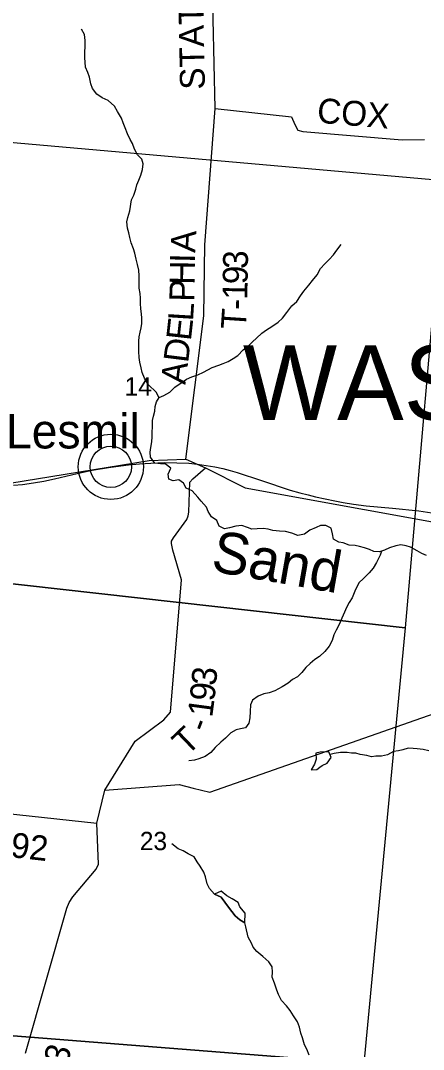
# Model space of a CAD drawing. Extents: x 1715311 to 2083412, y 146837 to 553079.
# Drawn here: x 1947326 to 1952184, y 414870 to 427271 of the extents above; entities that cross this region are included whole.
import ezdxf

# ---------------------------------------------------------------- set-up
doc = ezdxf.new("R2010")
doc.units = 0
for name, color, linetype in [('GM_X_County_Road', 7, 'Continuous'), ('GM_X_Minor_Lake', 7, 'Continuous'), ('GM_X_Minor_River', 7, 'Continuous'), ('GM_X_Minor_River_Text', 7, 'Continuous'), ('GM_X_Rail_Line', 7, 'Continuous'), ('GM_X_Section', 7, 'Continuous'), ('GM_X_Section_Text', 7, 'Continuous'), ('GM_X_Township_Road', 7, 'Continuous'), ('GM_X_Township_Road_Text', 7, 'Continuous'), ('GM_X_Township_ROW', 7, 'Continuous'), ('GM_X_Township_Text', 7, 'Continuous'), ('GM_X_Unincorporated', 7, 'Continuous'), ('GM_X_Unincorporated_Location', 7, 'Continuous'), ('GM_X_Unincorporated_Text', 7, 'Continuous')]:
    doc.layers.add(name, color=color, linetype=linetype)

msp = doc.modelspace()

# ---------------------------------------------------------------- linework, layer by layer
at = {"layer": 'GM_X_County_Road'}
msp.add_lwpolyline([(1947021, 421668), (1948875, 421968), (1949320, 421983), (1949558, 421879), (1950033, 421640), (1952911, 421117), (1953079, 421207), (1954316, 420828), (1954510, 421266), (1954816, 421770), (1955712, 421936), (1956245, 422267), (1957485, 422207), (1957564, 422217)], dxfattribs=at)
at = {"layer": 'GM_X_Minor_Lake'}
for points in [[(1951045, 418459), (1950937, 418453), (1950886, 418440), (1950891, 418369), (1950869, 418307), (1950831, 418239), (1950897, 418245), (1950936, 418272)], [(1950936, 418272), (1950963, 418291), (1951025, 418321), (1951073, 418389), (1951045, 418459)], [(1950031, 416397), (1950033, 416514), (1949971, 416588), (1949949, 416640), (1949879, 416686), (1949812, 416722), (1949744, 416776), (1949666, 416743)], [(1949666, 416743), (1949744, 416704), (1949833, 416584), (1949875, 416532), (1949915, 416480), (1949971, 416434), (1950031, 416397)]]:
    msp.add_lwpolyline(points, dxfattribs=at)
at = {"layer": 'GM_X_Minor_River'}
for points in [[(1948997, 422726), (1948961, 422794), (1948868, 422880), (1948820, 422960), (1948794, 423028), (1948780, 423084), (1948766, 423154), (1948758, 423210), (1948751, 423284), (1948751, 423345), (1948753, 423409), (1948757, 423461), (1948767, 423515), (1948781, 423567), (1948787, 423619), (1948787, 423683), (1948783, 423735), (1948778, 423797), (1948774, 423863), (1948772, 423925), (1948768, 423981), (1948758, 424047), (1948758, 424137), (1948756, 424193), (1948751, 424263), (1948735, 424333), (1948719, 424394), (1948703, 424468), (1948689, 424520), (1948661, 424592), (1948644, 424656), (1948630, 424712), (1948614, 424770), (1948606, 424844), (1948620, 424898), (1948644, 424980), (1948664, 425110), (1948691, 425166), (1948715, 425240), (1948727, 425290), (1948753, 425348), (1948775, 425408), (1948797, 425478), (1948805, 425546), (1948787, 425600), (1948737, 425651), (1948702, 425721), (1948674, 425789), (1948646, 425839), (1948616, 425905), (1948586, 425977), (1948562, 426037), (1948543, 426093), (1948495, 426177), (1948457, 426238), (1948383, 426306), (1948311, 426342), (1948244, 426386), (1948194, 426454), (1948174, 426510), (1948158, 426589), (1948138, 426645), (1948111, 426711), (1948105, 426769), (1948101, 426821), (1948103, 426899), (1948105, 426951), (1948107, 427031), (1948097, 427103), (1948060, 427167)], [(1951586, 420872), (1951534, 420894), (1951472, 420915), (1951412, 420931), (1951360, 420943), (1951288, 420949), (1951216, 420975), (1951164, 420985), (1951099, 421021), (1951087, 421086), (1951071, 421154), (1951005, 421184), (1950943, 421186), (1950891, 421162), (1950815, 421130), (1950749, 421082), (1950671, 421066), (1950597, 421091), (1950520, 421111), (1950448, 421117), (1950368, 421123), (1950312, 421143), (1950252, 421149), (1950178, 421144), (1950114, 421142), (1950062, 421162), (1949994, 421184), (1949921, 421176), (1949845, 421156), (1949787, 421146), (1949721, 421178), (1949693, 421247), (1949629, 421289), (1949587, 421353), (1949570, 421407), (1949502, 421477), (1949462, 421527), (1949394, 421602), (1949322, 421634), (1949291, 421694), (1949235, 421734), (1949167, 421724), (1949113, 421744), (1949105, 421802), (1949139, 421876), (1949069, 421927), (1949015, 421929), (1948945, 421935), (1948892, 422009), (1948890, 422071), (1948898, 422127), (1948910, 422195), (1948914, 422253), (1948914, 422317), (1948916, 422367), (1948917, 422449), (1948931, 422505), (1948945, 422563), (1948951, 422619), (1948967, 422677), (1948999, 422729), (1949055, 422753), (1949125, 422793), (1949187, 422851), (1949261, 422903), (1949329, 422949), (1949391, 422979), (1949463, 423001), (1949531, 423033), (1949585, 423060), (1949637, 423088), (1949717, 423116), (1949771, 423138), (1949829, 423162), (1949889, 423200), (1949945, 423236), (1950011, 423304), (1950067, 423344), (1950123, 423400), (1950173, 423444), (1950235, 423503), (1950293, 423543), (1950355, 423583), (1950431, 423635), (1950483, 423683), (1950537, 423751), (1950597, 423833), (1950659, 423887), (1950701, 423955), (1950741, 424011), (1950801, 424081), (1950845, 424137), (1950903, 424207), (1950944, 424281), (1950996, 424341), (1951048, 424390), (1951100, 424448), (1951140, 424502), (1951190, 424572)], [(1952221, 420825), (1952165, 420849), (1952107, 420879), (1952029, 420925), (1951975, 420939), (1951911, 420952), (1951849, 420940), (1951775, 420916), (1951715, 420886), (1951655, 420866), (1951586, 420872)], [(1951679, 420874), (1951663, 420826), (1951617, 420740), (1951577, 420670), (1951531, 420614), (1951459, 420542), (1951409, 420500), (1951379, 420446), (1951357, 420394), (1951323, 420312), (1951289, 420256), (1951257, 420198), (1951231, 420140), (1951200, 420070), (1951166, 419992), (1951132, 419922), (1951104, 419866), (1951082, 419798), (1951048, 419730), (1950994, 419666), (1950932, 419606), (1950874, 419569), (1950818, 419523), (1950764, 419475), (1950718, 419415), (1950666, 419363), (1950606, 419329), (1950552, 419285), (1950480, 419239), (1950392, 419191), (1950322, 419167), (1950260, 419156), (1950192, 419130), (1950122, 419080), (1950100, 419024), (1950094, 418944), (1950090, 418868), (1950077, 418802), (1950037, 418746), (1949979, 418734), (1949927, 418722), (1949861, 418686), (1949797, 418622), (1949741, 418572), (1949671, 418508), (1949621, 418450), (1949551, 418400), (1949475, 418374), (1949423, 418355), (1949356, 418349)], [(1952248, 418469), (1952182, 418485), (1952110, 418493), (1952058, 418499), (1951998, 418501), (1951934, 418481), (1951882, 418471), (1951822, 418460), (1951752, 418422), (1951680, 418406), (1951610, 418404), (1951557, 418398), (1951501, 418412), (1951419, 418426), (1951367, 418440), (1951315, 418443), (1951263, 418449), (1951185, 418451), (1951109, 418439), (1951059, 418425)], [(1950806, 414800), (1950776, 414874), (1950750, 414927), (1950727, 415009), (1950707, 415067), (1950689, 415139), (1950667, 415203), (1950619, 415277), (1950576, 415341), (1950532, 415395), (1950474, 415458), (1950436, 415532), (1950416, 415584), (1950387, 415670), (1950361, 415742), (1950363, 415800), (1950359, 415866), (1950319, 415926), (1950247, 415991), (1950174, 416051), (1950132, 416103), (1950110, 416153), (1950072, 416223), (1950044, 416347), (1950031, 416397), (1949971, 416434), (1949915, 416480), (1949875, 416532), (1949833, 416584), (1949744, 416704), (1949666, 416743), (1949604, 416809), (1949578, 416867), (1949558, 416949), (1949538, 417005), (1949493, 417079), (1949455, 417131), (1949419, 417193), (1949347, 417228), (1949285, 417262), (1949228, 417290), (1949152, 417348)]]:
    msp.add_lwpolyline(points, dxfattribs=at)
at = {"layer": 'GM_X_Rail_Line'}
msp.add_lwpolyline([(1947243, 421671), (1947350, 421680), (1947482, 421698), (1947605, 421721), (1947736, 421748), (1948010, 421813), (1948188, 421852), (1948386, 421886), (1948629, 421917), (1948761, 421930), (1948895, 421938), (1949067, 421943), (1949209, 421942), (1949355, 421935), (1949461, 421923), (1949566, 421909), (1949670, 421891), (1949765, 421872), (1949852, 421849), (1949937, 421826), (1950232, 421729), (1950578, 421613), (1950693, 421579), (1950793, 421553), (1950882, 421531), (1950998, 421505), (1951117, 421482), (1951217, 421463), (1951342, 421443), (1951495, 421423), (1951811, 421393), (1952127, 421362), (1952389, 421320)], dxfattribs=at)
at = {"layer": 'GM_X_Section'}
for points in [[(1952432, 425343), (1951964, 419951), (1946438, 420569), (1946873, 425833)], [(1946438, 420569), (1951964, 419951), (1951464, 414700), (1946012, 415130)], [(1951464, 414700), (1950968, 409489), (1945608, 410066), (1946012, 415130)]]:
    msp.add_lwpolyline(points, close=True, dxfattribs=at)
at = {"layer": 'GM_X_Township_Road'}
for points in [[(1949320, 421983), (1949538, 423713), (1949549, 424570), (1949672, 426213), (1949637, 427829), (1949865, 428241), (1949998, 430673), (1950038, 431394)], [(1949672, 426213), (1950594, 426109), (1950632, 426019), (1950668, 425952), (1950729, 425936), (1951927, 425832), (1952197, 425839)], [(1948342, 417994), (1948654, 418503), (1948708, 418587), (1949052, 418842), (1949133, 418934), (1949267, 420531), (1949162, 420887), (1949145, 420969), (1949148, 420997), (1949172, 421035), (1949332, 421259), (1949348, 421300), (1949355, 421344), (1949368, 421707), (1949403, 421747), (1949558, 421879)], [(1946314, 417807), (1948245, 417596), (1948342, 417994), (1949239, 418062), (1949409, 418020)]]:
    msp.add_lwpolyline(points, dxfattribs=at)
at = {"layer": 'GM_X_Township_ROW'}
for points in [[(1949409, 418020), (1949609, 417971), (1952783, 419082), (1952979, 418898)], [(1947387, 414827), (1947886, 416573), (1947914, 416641), (1947958, 416709), (1948237, 417043), (1948267, 417105), (1948245, 417596)]]:
    msp.add_lwpolyline(points, dxfattribs=at)
at = {"layer": 'GM_X_Unincorporated'}
for radius in [393, 249]:
    msp.add_circle((1948415, 421892), radius, dxfattribs=at)
at = {"layer": 'GM_X_Unincorporated_Location'}
msp.add_line((1948415, 421892), (1948415, 421892), dxfattribs=at)

# ---------------------------------------------------------------- texts
at = {"layer": 'GM_X_Minor_River_Text'}
msp.add_text('Sand', height=499.9, rotation=349.9994, dxfattribs=at).set_placement((1949609, 420639))
at = {"layer": 'GM_X_Section_Text'}
for s, p in [('14', (1948581, 422752)), ('23', (1948764, 417272))]:
    msp.add_text(s, height=221, rotation=0, dxfattribs=at).set_placement(p)
at = {"layer": 'GM_X_Township_Road_Text'}
for s, rotation, p in [('STATE', 91.1062, (1949550, 426441)), ('COX', 355.1288, (1950893, 426042)), ('A', 86.53, (1949431, 424469)), ('3', 89.0352, (1950066, 424276)), ('I', 88.7197, (1949428, 424349)), ('H', 89.101, (1949424, 424085)), ('9', 88.9973, (1950063, 424091)), ('P', 88.8211, (1949420, 423881)), ('1', 88.7987, (1950059, 423905)), ('-', 88.4044, (1950056, 423780)), ('L', 86.4958, (1949405, 423644)), ('T', 86.2044, (1950040, 423543)), ('E', 83.6158, (1949379, 423405)), ('D', 82.9166, (1949346, 423139)), ('A', 82.9075, (1949313, 422877)), ('3', 84.7276, (1949682, 419246)), ('9', 83.9726, (1949662, 419058)), ('1', 82.3503, (1949636, 418865)), ('T', 43.7968, (1949333, 418402)), ('-', 69.4187, (1949575, 418679)), ('T-192', 353.5045, (1946600, 417258)), ('3', 73.9996, (1947886, 414664))]:
    msp.add_text(s, height=300, rotation=rotation, dxfattribs=at).set_placement(p)
at = {"layer": 'GM_X_Township_Text'}
msp.add_text('WASHINGTON', height=900, rotation=0, dxfattribs=at).set_placement((1950007, 422458))
at = {"layer": 'GM_X_Unincorporated_Text'}
msp.add_text('Lesmil', height=417, rotation=0, dxfattribs=at).set_placement((1947151, 422114))

doc.saveas('drawing.dxf')
